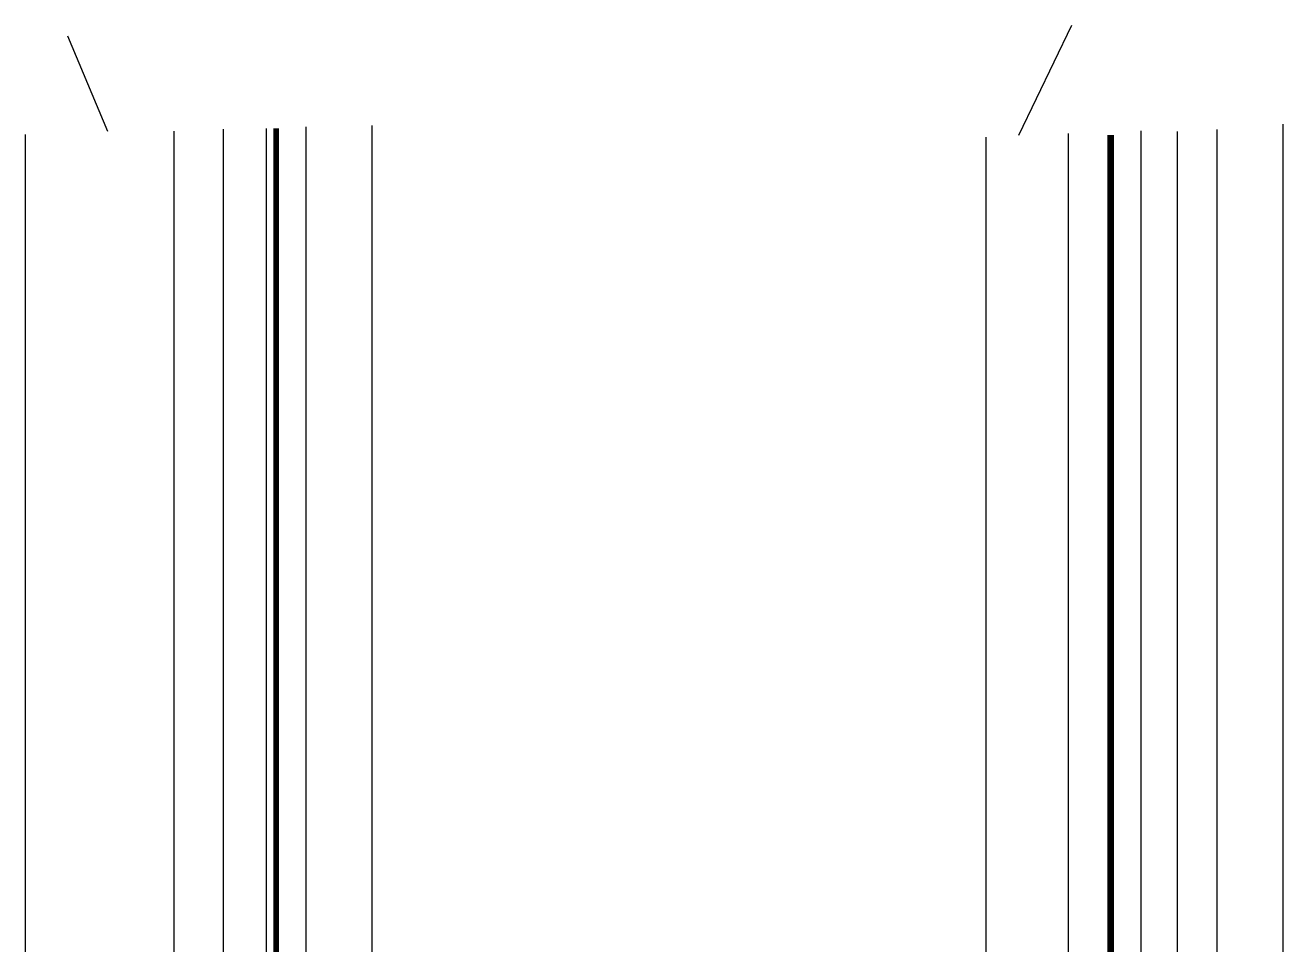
# Model space of a CAD drawing. Extents: x -582 to 653, y -817 to -3.
# Drawn here: x 421.4 to 611.9, y -143.2 to -2.9 of the extents above; entities that cross this region are included whole.
import ezdxf

# ---------------------------------------------------------------- set-up
doc = ezdxf.new("R2010")
doc.units = 0
doc.header["$LTSCALE"] = 0.4
doc.linetypes.add('LONG_DASHED', pattern=[7.5, 6, -1.5])
doc.layers.add('26', color=7, linetype='LONG_DASHED', lineweight=40)
doc.layers.add('7', color=7, linetype='Continuous', lineweight=13)

msp = doc.modelspace()

# ---------------------------------------------------------------- linework, layer by layer
at = {"layer": '26', "linetype": 'Continuous', "lineweight": 13}
for p, q in [((571.9237, -19.5829), (579.9581, -2.8993)), ((433.9117, -19.0029), (427.8669, -4.5684))]:
    msp.add_line(p, q, dxfattribs=at)
at = {"layer": '7'}
for p, q in [((443.9117, -18.9329), (443.9117, -143.2353)), ((451.4117, -18.6729), (451.4117, -143.2353)), ((457.9117, -18.5529), (457.9117, -143.2353)), ((463.9117, -18.2829), (463.9117, -143.2353)), ((473.9117, -18.0929), (473.9117, -143.2353)), ((590.4237, -18.9229), (590.4237, -143.2353)), ((595.9237, -18.9829), (595.9237, -143.2353)), ((601.9237, -18.7029), (601.9237, -143.2353)), ((611.9237, -17.9129), (611.9237, -143.2353)), ((421.4117, -19.4629), (421.4117, -143.2353)), ((566.9237, -19.8629), (566.9237, -143.2353)), ((579.4237, -19.3229), (579.4237, -143.2353)), ((585.4237, -19.5729), (585.4237, -143.2353))]:
    msp.add_line(p, q, dxfattribs=at)
at = {"layer": '7', "lineweight": 106}
for p, q in [((459.4117, -18.5529), (459.4117, -143.2353)), ((585.9237, -19.5729), (585.9237, -143.2353))]:
    msp.add_line(p, q, dxfattribs=at)

doc.saveas('drawing.dxf')
